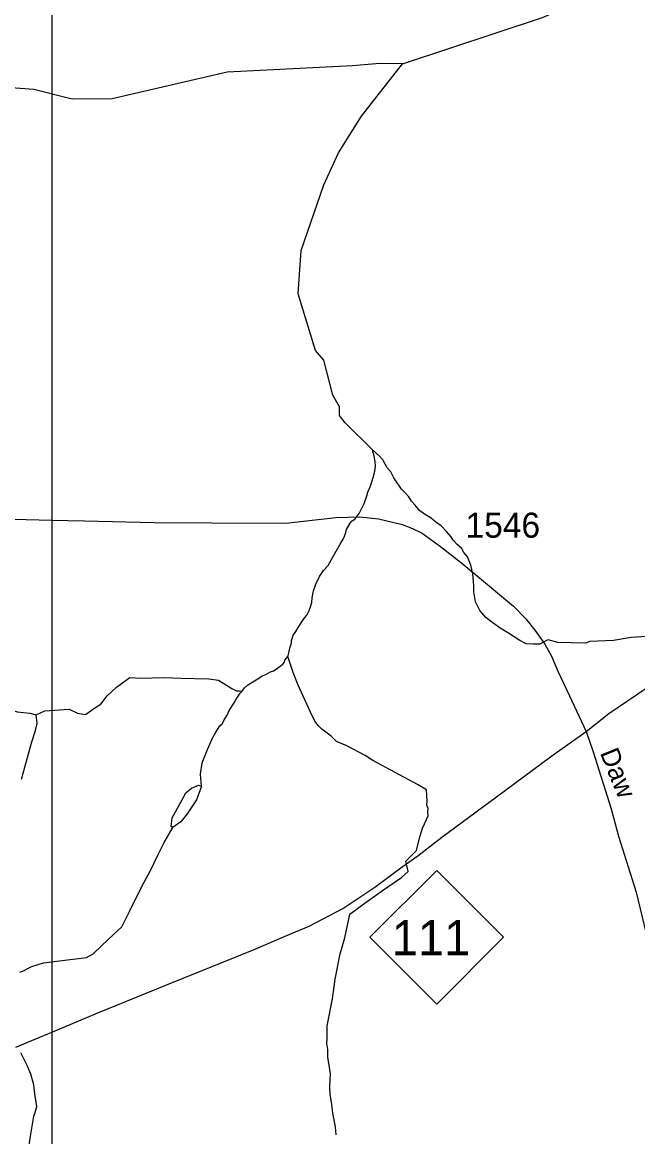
# Model space of a CAD drawing. Extents: x 2206922 to 2357709, y 510027 to 673830.
# Drawn here: x 2314671 to 2317740, y 620611 to 626166 of the extents above; entities that cross this region are included whole.
import ezdxf

# ---------------------------------------------------------------- set-up
doc = ezdxf.new("R2010")
doc.units = 0
for name, color, linetype in [('Exist Hydrographic Misc Water Feature', 7, 'Continuous'), ('Exist Road Primary NC Attributed', 7, 'Continuous'), ('Exist Road Primary NC Shield CELL', 7, 'Continuous'), ('Exist Road Primary NC Shield Number Label', 7, 'Continuous'), ('Exist Road Secondary Type 51 Attributed', 7, 'Continuous'), ('Exist Road Secondary Type 51 Label', 7, 'Continuous'), ('Exist Road Secondary Type 51 Number Label', 7, 'Continuous'), ('Map Preparation Inset Cut Line', 7, 'Continuous')]:
    doc.layers.add(name, color=color, linetype=linetype)

msp = doc.modelspace()

# ---------------------------------------------------------------- linework, layer by layer
at = {"layer": 'Exist Hydrographic Misc Water Feature'}
msp.add_line((2315981.1, 622986.5), (2315994.8, 623004.7), dxfattribs=at)
for points in [[(2316567.1, 625958.4), (2317265.1, 626190.1), (2318177.5, 626583.6)], [(2316567.1, 625958.4), (2316454.2, 625960.7), (2316318.2, 625948.3), (2315693.2, 625916.5), (2315120, 625785), (2314920.1, 625783.4), (2314728.2, 625831.4), (2314120, 625875.8), (2313990.4, 625903.7)], [(2316419.5, 624032.5), (2316281.7, 624169), (2316253.2, 624206.5), (2316253.2, 624249.1), (2316219.1, 624306.8), (2316175, 624482.2), (2316133.2, 624529.8), (2316047.1, 624811.7), (2316061.2, 625028.9), (2316174.2, 625355.1), (2316247.2, 625515.5), (2316362, 625697.4), (2316567.1, 625958.4)], [(2315994.8, 623004.7), (2315996.6, 623008.5), (2316006.7, 623052.8), (2316014.3, 623072.7), (2316014.1, 623082.5), (2316021.9, 623110.9), (2316035.4, 623128.8), (2316047.3, 623148.9), (2316061, 623173.2), (2316078.7, 623197.3), (2316090.3, 623211.4), (2316102.4, 623233.5), (2316108.6, 623251.6), (2316114.3, 623273.4), (2316115.8, 623297.5), (2316123.2, 623331.7), (2316135.3, 623365.6), (2316152.7, 623404), (2316172.6, 623434.2), (2316195.9, 623458.2), (2316229.6, 623518.9), (2316256.9, 623565.1), (2316270.6, 623589.4), (2316278.4, 623605.2), (2316284.3, 623623.4), (2316288.4, 623637.4), (2316305.7, 623669.7), (2316313.6, 623679.4), (2316331.3, 623691.7), (2316351, 623718), (2316364.7, 623744.3), (2316376.4, 623768.1), (2316389.9, 623806.2), (2316393.8, 623824.3), (2316405.7, 623850.5), (2316413.3, 623874.5), (2316421.1, 623896.8), (2316429.1, 623928.9), (2316432.6, 623952.7), (2316430.1, 623976.6), (2316424, 624010.8), (2316419.9, 624024.8), (2316419.5, 624032.5)], [(2317786, 623103.7), (2317707.6, 623099), (2317619.8, 623084.7), (2317501.1, 623080), (2317479.7, 623070.5), (2317406.1, 623072.9), (2317341.4, 623074.1), (2317293.2, 623088.5), (2317285, 623084.7), (2317251.8, 623065.7), (2317218.6, 623065.7), (2317182.9, 623068.1), (2317152.1, 623084.7), (2317095.1, 623120.4), (2317054.7, 623146.5), (2317016.8, 623172.6), (2316997.8, 623186.9), (2316982.5, 623199.1), (2316962.2, 623222.8), (2316952, 623234.6), (2316931.7, 623276.5), (2316923.1, 623326.5), (2316922.7, 623358.2), (2316917.9, 623416.5), (2316907.9, 623460.2), (2316891.1, 623502.1), (2316873, 623523.8), (2316860.7, 623545.5), (2316838.8, 623563.4), (2316820.1, 623584.9), (2316810.1, 623601), (2316785.9, 623628.6), (2316759.8, 623656.4), (2316733.4, 623674.2), (2316709.2, 623693.7), (2316676.8, 623713.6), (2316651.2, 623733.2), (2316630.7, 623759), (2316612.4, 623778.8), (2316598.1, 623800.4), (2316579.8, 623820.6), (2316561.6, 623838.4), (2316551.7, 623854), (2316539.6, 623870.1), (2316523.4, 623895.6), (2316508.9, 623925.8), (2316490.4, 623945.2), (2316480.4, 623963.3), (2316468.3, 623985), (2316452.1, 624002.9), (2316419.5, 624032.5)], [(2313985.9, 623572.7), (2313882.1, 623201.5), (2313772.5, 623035.1), (2313769.3, 622953.1), (2313797.7, 622908.9), (2313993.3, 622915.2), (2314065.8, 622918.4), (2314119.5, 622912), (2314179.4, 622899.4), (2314267.7, 622871), (2314318.2, 622836.3), (2314368.7, 622814.2), (2314475.9, 622792.1), (2314570.5, 622751.1), (2314646.2, 622729), (2314709.3, 622722.7), (2314740, 622713.3)], [(2315767.2, 622832.2), (2315778.9, 622848.3), (2315794.7, 622862.5), (2315820.5, 622878.9), (2315846.1, 622892.9), (2315867.9, 622909), (2315885.9, 622915.3), (2315908.1, 622927.7), (2315923.8, 622933.9), (2315937.6, 622941.9), (2315951.9, 622954), (2315961.4, 622960.3), (2315969.4, 622964.3), (2315979.4, 622976.2), (2315981.1, 622986.5)], [(2316236.3, 620620.2), (2316232.4, 620660.2), (2316219.5, 620728.2), (2316214.8, 620771.9), (2316206.4, 620823.8), (2316204.2, 620857.9), (2316205.8, 620895.8), (2316207.4, 620923.9), (2316200.7, 620967.9), (2316194.3, 621005.8), (2316194.1, 621045.6), (2316189.8, 621075.4), (2316191.4, 621101.5), (2316190.6, 621163.8), (2316218.4, 621298.1), (2316231.1, 621396.9), (2316256.4, 621523.6), (2316279.2, 621602.1), (2316304.5, 621721.2), (2316380.5, 621777), (2316466.6, 621837.8), (2316562.8, 621903.6), (2316595.8, 621934), (2316583.1, 621984.7), (2316636.3, 622037.9), (2316651.5, 622098.7), (2316666.7, 622149.4), (2316686.9, 622192.5), (2316695.3, 622210.7), (2316693, 622228.4), (2316694.8, 622246.4), (2316688.9, 622264.3), (2316689.5, 622286.2), (2316686.9, 622339.4), (2316641.3, 622367.3), (2316418.5, 622486.4), (2316380.5, 622511.7), (2316289.4, 622559.9), (2316237.6, 622581.3), (2316211.3, 622607.1), (2316184.9, 622626.9), (2316164.8, 622642.5), (2316148.4, 622658.4), (2316130.3, 622682.2), (2316105.9, 622730.1), (2316046.5, 622861.1), (2316021.9, 622924.8), (2315994.8, 623004.7)], [(2314740, 622713.3), (2314784.3, 622734.1), (2314904.9, 622741.6), (2314945.9, 622722.7), (2314986.9, 622716.4), (2315027.9, 622744.8), (2315062.6, 622766.9), (2315094.2, 622807.9), (2315141.5, 622852.1), (2315207.7, 622899.4), (2315261.3, 622896.3), (2315378, 622899.4), (2315463.2, 622896.3), (2315602, 622893.1), (2315649.3, 622886.8), (2315715.6, 622845.8), (2315739.1, 622834), (2315753, 622833.9), (2315767.2, 622832.2)], [(2315564.5, 622358.6), (2315560.6, 622418.2), (2315567.8, 622474.5), (2315595, 622541.7), (2315618.6, 622594.4), (2315636.8, 622627), (2315656.7, 622659.7), (2315669.5, 622670.6), (2315678.5, 622688.8), (2315693, 622712.4), (2315702.2, 622735.7), (2315727.6, 622773.6), (2315737.5, 622792), (2315751, 622811.9), (2315756.9, 622821.9), (2315767.2, 622832.2)], [(2314667.4, 622392.7), (2314684.8, 622453.6), (2314719.5, 622579.7), (2314737.4, 622635.1), (2314745.2, 622671.6), (2314740, 622713.3)], [(2315564.5, 622358.6), (2315539.4, 622290.8), (2315494.2, 622220.5), (2315461.6, 622180.3), (2315421.4, 622152.7), (2315413.9, 622157.7), (2315418.9, 622200.4), (2315461.6, 622278.3), (2315486.7, 622326), (2315514.3, 622348.6), (2315549.4, 622363.7), (2315564.5, 622358.6)], [(2314658.5, 621432), (2314681.1, 621439.6), (2314713.7, 621457.2), (2314776.4, 621477.2), (2314856.7, 621487.3), (2314992.3, 621504.9), (2315024.9, 621522.4), (2315067.6, 621565.1), (2315127.8, 621620.4), (2315167.9, 621658), (2315205.6, 621733.4), (2315268.3, 621861.4), (2315308.5, 621934.3), (2315348.6, 622017.1), (2315378.8, 622077.4), (2315421.4, 622152.7)], [(2314616.8, 619429.2), (2314721.3, 619664.5), (2314843.2, 619965.1), (2314844.2, 619967.6), (2314777.2, 620090.8), (2314707, 620218.8), (2314690.8, 620287.5), (2314703.9, 620357.2), (2314699.5, 620426.9), (2314699.5, 620527.1), (2314714.2, 620624.6), (2314728.7, 620713.1), (2314733.3, 620727.3), (2314744.6, 620761.2), (2314733.3, 620825.2), (2314729.6, 620870.4), (2314713.8, 620923.6), (2314695.4, 620965.7), (2314675.3, 621005.3), (2314664.8, 621029.1)]]:
    msp.add_lwpolyline(points, dxfattribs=at)
at = {"layer": 'Exist Road Primary NC Attributed'}
for points in [[(2317482.7, 622631.6), (2317595.8, 622720), (2317786.6, 622850.9), (2318120.6, 623039.2), (2319239, 623646.2), (2319619.1, 623853.2), (2319773.2, 623943.2)], [(2314638.6, 621057), (2314758.9, 621108.1), (2314846.7, 621143.3), (2315047.5, 621228.6), (2315386.3, 621366.8), (2315828, 621545), (2315993.7, 621615.4), (2316101.6, 621660.6), (2316269.7, 621748.4), (2316429.6, 621855.4), (2316565.6, 621956.2), (2316643.4, 622011), (2316763.5, 622104.7), (2317035.6, 622304.5), (2317311.3, 622509.6), (2317482.7, 622631.6)]]:
    msp.add_lwpolyline(points, dxfattribs=at)
at = {"layer": 'Exist Road Primary NC Shield CELL'}
msp.add_lwpolyline([(2316404.9, 621605.4), (2316737.9, 621938.4), (2317070.9, 621605.4), (2316737.9, 621272.4)], close=True, dxfattribs=at)
at = {"layer": 'Exist Road Secondary Type 51 Attributed'}
for points in [[(2314562.4, 623690.8), (2314818.9, 623684.3), (2314982.1, 623680.2), (2315329.1, 623673.1), (2315616, 623671.3), (2315986.1, 623669.5), (2316235.2, 623697.8), (2316353.6, 623701.3), (2316447.2, 623690.7), (2316517.9, 623674.8), (2316565.6, 623662.4), (2316616.9, 623643), (2316664.6, 623620), (2316756.5, 623552.8), (2316862.5, 623470.6), (2317030.3, 623330.9), (2317120.4, 623254.9), (2317182.3, 623193), (2317226.5, 623136.4), (2317275.9, 623065.7), (2317309.5, 623005.6), (2317341.3, 622932.2), (2317399.6, 622808.4), (2317482.7, 622631.6)], [(2317482.7, 622631.6), (2317516.2, 622534.4), (2317607.7, 622245.9), (2317644.2, 622109), (2317732.6, 621830), (2317810.2, 621504.9), (2317871.1, 621221.7), (2317896.9, 620986.5), (2317899.4, 620900.9), (2317906.8, 620774.2), (2317908.5, 620579.7)]]:
    msp.add_lwpolyline(points, dxfattribs=at)
at = {"layer": 'Map Preparation Inset Cut Line'}
for p, q in [((2314818.9, 627631.7), (2314818.9, 623684.3)), ((2314818.9, 623684.3), (2314818.9, 621125.4)), ((2314818.9, 621125.4), (2314818.9, 615228.5))]:
    msp.add_line(p, q, dxfattribs=at)

# ---------------------------------------------------------------- texts
at = {"layer": 'Exist Road Primary NC Shield Number Label'}
msp.add_text('111', height=175, dxfattribs=at).set_placement((2316514, 621515.7))
at = {"layer": 'Exist Road Secondary Type 51 Label'}
msp.add_text('Daw', height=95, rotation=292.1929, dxfattribs=at).set_placement((2317550.1, 622524.8))
at = {"layer": 'Exist Road Secondary Type 51 Number Label'}
msp.add_text('1546', height=125, dxfattribs=at).set_placement((2316881.2, 623596.9))

doc.saveas('drawing.dxf')
